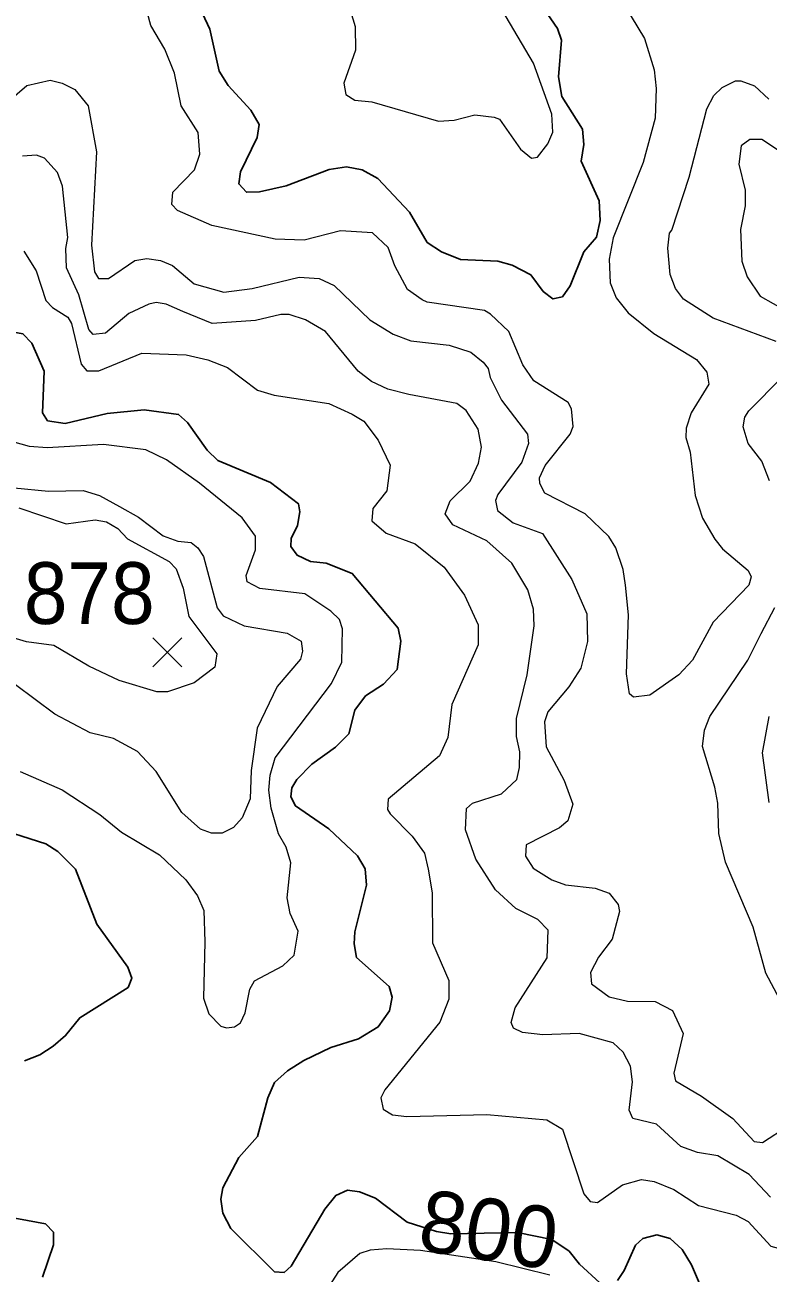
# Model space of a CAD drawing. Extents: x 294.2 to 320.3, y 7482.7 to 7510.7.
# Drawn here: x 317.585 to 318.548, y 7484.894 to 7486.511 of the extents above; entities that cross this region are included whole.
import ezdxf
from ezdxf.enums import TextEntityAlignment as Align

# ---------------------------------------------------------------- set-up
doc = ezdxf.new("R2010")
doc.units = 0
doc.header["$LTSCALE"] = 0.032
for name, color, linetype, lineweight in [('1', 7, 'Continuous', 25), ('2', 7, 'Continuous', 13), ('21', 7, 'Continuous', 25)]:
    doc.layers.add(name, color=color, linetype=linetype, lineweight=lineweight)
doc.layers.add('61', color=7, linetype='Continuous')

msp = doc.modelspace()

# ---------------------------------------------------------------- linework, layer by layer
at = {"layer": '1'}
for points in [[(318.2402, 7486.557), (318.2751, 7486.5065), (318.2801, 7486.4914), (318.2763, 7486.444), (318.2807, 7486.4187), (318.3073, 7486.3762), (318.309, 7486.3563), (318.3057, 7486.3348), (318.329, 7486.2832), (318.3301, 7486.2579), (318.3257, 7486.2364), (318.309, 7486.2171), (318.2913, 7486.173), (318.2813, 7486.159), (318.269, 7486.1563), (318.2563, 7486.166), (318.2402, 7486.1875), (318.2163, 7486.1999), (318.1974, 7486.2053), (318.1492, 7486.2075), (318.1248, 7486.2171), (318.1059, 7486.2295), (318.0831, 7486.2687), (318.0421, 7486.3123), (318.0216, 7486.3236), (318.0016, 7486.3273), (317.9789, 7486.3241), (317.9234, 7486.3026), (317.8885, 7486.2951), (317.8718, 7486.2945), (317.8618, 7486.3053), (317.8641, 7486.3209), (317.8857, 7486.3655), (317.8884, 7486.3821), (317.8773, 7486.401), (317.8479, 7486.4327), (317.8363, 7486.4515), (317.8241, 7486.5058), (317.8147, 7486.5262)], [(317.5937, 7486.0988), (317.582, 7486.1111), (317.5349, 7486.1197), (317.5132, 7486.1294), (317.4883, 7486.1546), (317.4712, 7486.1802), (317.4557, 7486.1915)], [(318.3299, 7484.881), (318.3033, 7484.9052), (318.29, 7484.9224), (318.2678, 7484.9375), (318.2229, 7484.9466), (318.1369, 7484.9445), (318.118, 7484.9476), (318.0803, 7484.96), (318.0392, 7484.9907), (318.0181, 7484.9993), (318.0026, 7485.0014), (317.9876, 7484.9944), (317.9732, 7484.9767), (317.9299, 7484.903), (317.9205, 7484.8944), (317.9083, 7484.8955), (317.8517, 7484.9514), (317.8412, 7484.9713), (317.8384, 7484.9896), (317.8412, 7485.0041), (317.8617, 7485.0434), (317.8861, 7485.0709), (317.8994, 7485.1209), (317.9083, 7485.1408), (317.925, 7485.1559), (317.9461, 7485.1693), (317.981, 7485.186), (318.0171, 7485.1973), (318.0426, 7485.2129), (318.0571, 7485.2338), (318.0606, 7485.2512), (318.0567, 7485.2652), (318.0146, 7485.3028), (318.0113, 7485.3205), (318.0124, 7485.3361), (318.0273, 7485.3964), (318.0257, 7485.4179), (318.0157, 7485.4346), (317.9785, 7485.4696), (317.9352, 7485.4992), (317.9291, 7485.511), (317.9308, 7485.5228), (317.9369, 7485.5336), (317.9563, 7485.5535), (317.9873, 7485.5755), (318.0045, 7485.5927), (318.0123, 7485.6234), (318.0262, 7485.6417), (318.0495, 7485.6568), (318.0673, 7485.6761), (318.0717, 7485.7127), (318.0684, 7485.7294), (318.009, 7485.8004), (317.9752, 7485.8139), (317.9547, 7485.816), (317.9375, 7485.8241), (317.9291, 7485.8354), (317.9297, 7485.8456), (317.938, 7485.8628), (317.9408, 7485.8805), (317.9392, 7485.8908), (317.9031, 7485.9182), (317.8347, 7485.9468), (317.8209, 7485.9603), (317.7953, 7485.9963), (317.7837, 7486.0065), (317.7394, 7486.0124), (317.6911, 7486.0076), (317.6367, 7485.9947), (317.6139, 7485.9984), (317.6072, 7486.0086), (317.6097, 7486.0628), (317.5937, 7486.0988)], [(317.5381, 7485.4733), (317.6119, 7485.4502), (317.6274, 7485.44), (317.6501, 7485.4174), (317.6779, 7485.3458), (317.7178, 7485.2904), (317.7234, 7485.2759), (317.7184, 7485.2641), (317.6557, 7485.2248), (317.6374, 7485.2017), (317.6213, 7485.1878), (317.6041, 7485.1765), (317.5842, 7485.1689)], [(317.5477, 7484.9693), (317.6115, 7484.9575), (317.6215, 7484.9467), (317.6215, 7484.9306), (317.6076, 7484.8887)], [(318.4642, 7484.8681), (318.4487, 7484.9047), (318.4365, 7484.9246), (318.4209, 7484.9386), (318.4037, 7484.9434), (318.3854, 7484.9386), (318.376, 7484.93), (318.3615, 7484.8972), (318.3526, 7484.8843)]]:
    msp.add_lwpolyline(points, dxfattribs=at)
at = {"layer": '2'}
for points in [[(318.0025, 7486.5436), (318.0127, 7486.5092), (318.0133, 7486.4785), (317.998, 7486.4357), (318.0005, 7486.421), (318.0121, 7486.414), (318.0344, 7486.4115), (318.1206, 7486.3865), (318.141, 7486.3878), (318.1678, 7486.3949), (318.1927, 7486.3917), (318.1997, 7486.3891), (318.2272, 7486.3502), (318.2412, 7486.3387), (318.2489, 7486.3399), (318.2623, 7486.3572), (318.2687, 7486.3725), (318.2674, 7486.3955), (318.2438, 7486.4619), (318.1474, 7486.6254)], [(318.337, 7486.5774), (318.3875, 7486.4938), (318.4002, 7486.453), (318.4028, 7486.4287), (318.4015, 7486.3904), (318.3862, 7486.3329), (318.3472, 7486.2352), (318.3421, 7486.2078), (318.3434, 7486.1772), (318.3511, 7486.1578), (318.3666, 7486.1383), (318.3996, 7486.1114), (318.4553, 7486.0779), (318.4685, 7486.0612), (318.4713, 7486.0456), (318.4481, 7486.0086), (318.4417, 7485.9888), (318.4411, 7485.9767), (318.4469, 7485.9575), (318.4532, 7485.9013), (318.4628, 7485.872), (318.4788, 7485.8451), (318.489, 7485.8324), (318.5222, 7485.8042), (318.526, 7485.796), (318.5228, 7485.7851), (318.4768, 7485.7372), (318.45, 7485.6881), (318.4322, 7485.6689), (318.3945, 7485.6427), (318.3734, 7485.6402), (318.3683, 7485.6446), (318.3644, 7485.6702), (318.367, 7485.7468), (318.3632, 7485.7851), (318.36, 7485.8056), (318.3504, 7485.8337), (318.3415, 7485.8483), (318.3109, 7485.8777), (318.2585, 7485.9045), (318.2522, 7485.9171), (318.2517, 7485.9243), (318.2591, 7485.9405), (318.2913, 7485.9811), (318.2953, 7485.9911), (318.293, 7486.0137), (318.2889, 7486.0221), (318.2442, 7486.0499), (318.2298, 7486.071), (318.212, 7486.1142), (318.1879, 7486.1364), (318.1805, 7486.1414), (318.1058, 7486.152), (318.0995, 7486.1551), (318.0805, 7486.1684), (318.0639, 7486.199), (318.0553, 7486.2228), (318.0352, 7486.2417), (317.9938, 7486.2445), (317.9467, 7486.2325), (317.9088, 7486.2336), (317.8268, 7486.2512), (317.7822, 7486.271), (317.7752, 7486.2788), (317.7764, 7486.2944), (317.8045, 7486.3233), (317.8114, 7486.344), (317.8091, 7486.3718), (317.7873, 7486.4066), (317.7787, 7486.4489), (317.7661, 7486.4798), (317.7477, 7486.5104), (317.7349, 7486.559)], [(317.5461, 7486.3978), (317.5869, 7486.4329), (317.6173, 7486.4395), (317.6328, 7486.4359), (317.6494, 7486.4276), (317.6666, 7486.4064), (317.6774, 7486.347), (317.6711, 7486.2257), (317.6749, 7486.1912), (317.68, 7486.1829), (317.6928, 7486.1829), (317.7273, 7486.2059), (317.7426, 7486.2084), (317.7605, 7486.2059), (317.7758, 7486.1995), (317.804, 7486.1757), (317.8425, 7486.1651), (317.8792, 7486.1696), (317.9401, 7486.1843), (317.9659, 7486.1826), (317.9854, 7486.1737), (318.0318, 7486.1293), (318.0619, 7486.1107), (318.0848, 7486.1018), (318.1346, 7486.0961), (318.1627, 7486.0871), (318.1787, 7486.0743), (318.1851, 7486.0661), (318.1876, 7486.0546), (318.2023, 7486.0252), (318.2361, 7485.9811), (318.2374, 7485.969), (318.2285, 7485.9447), (318.1978, 7485.9026), (318.1946, 7485.8949), (318.1972, 7485.8822), (318.2176, 7485.8662), (318.2553, 7485.8522), (318.2936, 7485.7927), (318.3128, 7485.7481), (318.314, 7485.7123), (318.3051, 7485.6779), (318.2898, 7485.6536), (318.2623, 7485.621), (318.2579, 7485.6082), (318.2604, 7485.5757), (318.2834, 7485.5323), (318.2949, 7485.5016), (318.2885, 7485.4799), (318.2776, 7485.471), (318.2342, 7485.4486), (318.2336, 7485.434), (318.2432, 7485.4186), (318.2674, 7485.4033), (318.2853, 7485.3969), (318.3236, 7485.3925)], [(318.5582, 7486.1009), (318.4766, 7486.1315), (318.4382, 7486.1557), (318.4279, 7486.1696), (318.421, 7486.188), (318.4181, 7486.2218), (318.42, 7486.2416), (318.4232, 7486.2454), (318.4456, 7486.3138), (318.4685, 7486.4025), (318.4775, 7486.4198), (318.4884, 7486.43), (318.5056, 7486.4389), (318.5126, 7486.4389), (318.5305, 7486.4325), (318.549, 7486.4153)], [(318.5828, 7486.3342), (318.54, 7486.3629), (318.5241, 7486.3629), (318.5132, 7486.3546), (318.51, 7486.331), (318.5184, 7486.2972), (318.5184, 7486.2768), (318.512, 7486.2461), (318.5139, 7486.2052), (318.5209, 7486.1848), (318.5375, 7486.1599), (318.5713, 7486.1407)], [(318.5509, 7484.9921), (318.5234, 7485.0215), (318.4826, 7485.0457), (318.4564, 7485.0502), (318.4347, 7485.0579), (318.4034, 7485.0866), (318.3728, 7485.0943), (318.3677, 7485.1051), (318.3721, 7485.1415), (318.3696, 7485.162), (318.36, 7485.1799), (318.3472, 7485.192), (318.3032, 7485.2041), (318.2558, 7485.2025), (318.2294, 7485.2058), (318.2179, 7485.2114), (318.215, 7485.2186), (318.2202, 7485.2376), (318.2615, 7485.3022), (318.263, 7485.3382), (318.2495, 7485.3522), (318.2208, 7485.3663), (318.1946, 7485.3906), (318.1691, 7485.4301), (318.1557, 7485.4684), (318.157, 7485.4959), (318.1646, 7485.5029), (318.2023, 7485.515), (318.2221, 7485.5336), (318.2259, 7485.5489), (318.226, 7485.5693), (318.2219, 7485.5893), (318.2219, 7485.6127), (318.2357, 7485.6692), (318.2449, 7485.7327), (318.2438, 7485.7541), (318.2363, 7485.7792), (318.2156, 7485.8137), (318.1835, 7485.8429), (318.1393, 7485.8635), (318.1295, 7485.8779), (318.1358, 7485.8946), (318.1616, 7485.9202), (318.1726, 7485.9434), (318.1766, 7485.964), (318.172, 7485.9873), (318.1565, 7486.0118), (318.1444, 7486.0207), (318.0823, 7486.0322), (318.0552, 7486.0393), (318.0339, 7486.0494), (318.0167, 7486.0627), (317.9742, 7486.114), (317.9483, 7486.129), (317.9271, 7486.136), (317.9162, 7486.136), (317.8834, 7486.1282), (317.8272, 7486.1245), (317.7893, 7486.1401), (317.7675, 7486.1496), (317.7549, 7486.1518), (317.7451, 7486.1496), (317.7193, 7486.1373), (317.6892, 7486.112), (317.6731, 7486.1103), (317.6674, 7486.1164), (317.6547, 7486.1616), (317.6386, 7486.1966), (317.6375, 7486.2217), (317.6404, 7486.2359), (317.6334, 7486.3023), (317.627, 7486.3202), (317.6098, 7486.3387), (317.5996, 7486.3425), (317.5817, 7486.3412)], [(317.583, 7486.218), (317.599, 7486.1925), (317.6116, 7486.1544), (317.6202, 7486.1449), (317.6403, 7486.1327), (317.6449, 7486.1243), (317.6577, 7486.0718), (317.6647, 7486.0629), (317.6806, 7486.0629), (317.7362, 7486.0858), (317.7937, 7486.0839), (317.8218, 7486.0775), (317.847, 7486.0675), (317.886, 7486.038), (317.9078, 7486.0313), (317.9784, 7486.0205), (318.0089, 7486.0071), (318.0238, 7485.9977), (318.0427, 7485.9734), (318.058, 7485.9409), (318.0536, 7485.9077), (318.0357, 7485.8847), (318.0344, 7485.8687), (318.0529, 7485.8528), (318.0906, 7485.8387), (318.1282, 7485.8087), (318.1544, 7485.7723), (318.1723, 7485.734), (318.1723, 7485.7078), (318.1378, 7485.6306), (318.1327, 7485.5878), (318.1219, 7485.5642), (318.0554, 7485.508), (318.0548, 7485.4946), (318.058, 7485.4889), (318.0867, 7485.4601), (318.1027, 7485.4378), (318.1072, 7485.4174), (318.1123, 7485.3867), (318.1129, 7485.3216), (318.134, 7485.273), (318.134, 7485.2488), (318.1225, 7485.2188), (318.051, 7485.1313), (318.0459, 7485.1211), (318.049, 7485.1064), (318.0612, 7485.0988), (318.0797, 7485.0968), (318.1832, 7485.0994), (318.2611, 7485.0924), (318.2815, 7485.0802), (318.3089, 7484.9966), (318.3172, 7484.9864), (318.3268, 7484.9851), (318.3594, 7485.0081), (318.3837, 7485.0151), (318.4003, 7485.0125), (318.4258, 7485.0023), (318.4577, 7484.9813), (318.5065, 7484.969), (318.522, 7484.9607)], [(318.5496, 7485.9205), (318.54, 7485.946), (318.522, 7485.9687), (318.5156, 7485.9904), (318.5179, 7486.0032), (318.5231, 7486.011), (318.5662, 7486.055)], [(317.5785, 7485.5437), (317.6328, 7485.5202), (317.6819, 7485.4882), (317.71, 7485.4652), (317.7592, 7485.4359), (317.7931, 7485.4033), (317.8084, 7485.3829), (317.8166, 7485.3637), (317.8179, 7485.3229), (317.816, 7485.2501), (317.823, 7485.2297), (317.8384, 7485.2137), (317.8461, 7485.2117), (317.8563, 7485.213), (317.8639, 7485.2181), (317.8703, 7485.2309), (317.8761, 7485.2616), (317.8824, 7485.2724), (317.9188, 7485.2922), (317.9335, 7485.3056), (317.9386, 7485.3369), (317.9284, 7485.3599), (317.9246, 7485.3803), (317.9293, 7485.4253), (317.9232, 7485.4457), (317.9132, 7485.4629), (317.9037, 7485.4965), (317.9009, 7485.5196), (317.9026, 7485.539), (317.9092, 7485.5616), (317.9819, 7485.6579), (317.9952, 7485.6853), (317.9963, 7485.7289), (317.9924, 7485.7407), (317.9813, 7485.7515), (317.9475, 7485.774), (317.8892, 7485.781), (317.8728, 7485.7896), (317.8715, 7485.7979), (317.8837, 7485.8311), (317.8837, 7485.849), (317.8664, 7485.8727), (317.8109, 7485.9173), (317.7682, 7485.9479), (317.7413, 7485.9607), (317.6864, 7485.9677), (317.6136, 7485.9633), (317.5907, 7485.9651), (317.5689, 7485.9709)], [(317.5708, 7485.9115), (317.6151, 7485.907), (317.66, 7485.908), (317.6813, 7485.9013), (317.7074, 7485.8872), (317.7319, 7485.8733), (317.764, 7485.8493), (317.7828, 7485.8423), (317.8, 7485.8407), (317.8089, 7485.8337), (317.8161, 7485.8224), (317.8339, 7485.7558), (317.8416, 7485.7455), (317.869, 7485.7327), (317.9246, 7485.7232), (317.9425, 7485.7129), (317.9443, 7485.6996), (317.9418, 7485.6893), (317.9114, 7485.6538), (317.8856, 7485.5999), (317.8779, 7485.5451), (317.8767, 7485.5086), (317.8664, 7485.4837), (317.8548, 7485.4713), (317.8404, 7485.4637), (317.8265, 7485.4637), (317.8121, 7485.4691), (317.7879, 7485.4908), (317.7547, 7485.5438), (317.7305, 7485.5699), (317.6994, 7485.5864), (317.6694, 7485.594), (317.6233, 7485.6181), (317.5723, 7485.6563)], [(317.5766, 7485.8854), (317.6379, 7485.8649), (317.6757, 7485.87), (317.6902, 7485.8673), (317.7052, 7485.8587), (317.7174, 7485.8453), (317.7714, 7485.8158), (317.7808, 7485.8066), (317.7897, 7485.7814), (317.7969, 7485.7449), (317.8332, 7485.6963), (317.8307, 7485.6791), (317.8039, 7485.6587), (317.7694, 7485.6472), (317.7554, 7485.6472), (317.7069, 7485.6619), (317.6673, 7485.6804), (317.6219, 7485.7072), (317.5868, 7485.7117), (317.5536, 7485.7219)], [(318.563, 7485.2482), (318.5452, 7485.2826), (318.5286, 7485.342), (318.4928, 7485.4263), (318.4839, 7485.4633), (318.4826, 7485.5029), (318.4788, 7485.5234), (318.4628, 7485.5763), (318.4653, 7485.5974), (318.4724, 7485.6153), (318.5215, 7485.6881), (318.5388, 7485.7226), (318.5566, 7485.7564)], [(318.5487, 7485.6149), (318.5401, 7485.5681), (318.5487, 7485.5038)], [(318.3236, 7485.3925), (318.3421, 7485.3861), (318.3536, 7485.3714), (318.3555, 7485.3625), (318.346, 7485.3267), (318.3281, 7485.3031), (318.3179, 7485.2833)], [(318.3179, 7485.2833), (318.3192, 7485.2686), (318.3421, 7485.252), (318.3658, 7485.2462), (318.4015, 7485.2456), (318.4239, 7485.2341), (318.4379, 7485.2041), (318.4258, 7485.153), (318.4277, 7485.1428), (318.4615, 7485.123), (318.5024, 7485.0943), (318.5298, 7485.0643), (318.5407, 7485.063), (318.5739, 7485.0847)], [(318.522, 7484.9607), (318.5516, 7484.9289), (318.5733, 7484.9225), (318.5911, 7484.9104), (318.6275, 7484.8727), (318.6358, 7484.8676), (318.6447, 7484.8689)], [(318.2649, 7484.8912), (318.1951, 7484.9084), (318.0975, 7484.9229), (318.0538, 7484.9251), (318.032, 7484.9234), (318.0188, 7484.919), (317.9901, 7484.8948), (317.9666, 7484.8575)]]:
    msp.add_lwpolyline(points, dxfattribs=at)
at = {"layer": '21'}
for p, q in [((317.7503, 7485.717), (317.7878, 7485.6795)), ((317.7878, 7485.717), (317.7503, 7485.6795))]:
    msp.add_line(p, q, dxfattribs=at)

# ---------------------------------------------------------------- texts
at = {"layer": '61', "width": 0.95}
msp.add_text('878', height=0.08, dxfattribs=at).set_placement((317.668, 7485.735), align=Align.CENTER)
at = {"layer": '61'}
msp.add_text('800', height=0.08, rotation=351.509, dxfattribs=at).set_placement((318.1801, 7484.9108), align=Align.CENTER)

doc.saveas('drawing.dxf')
